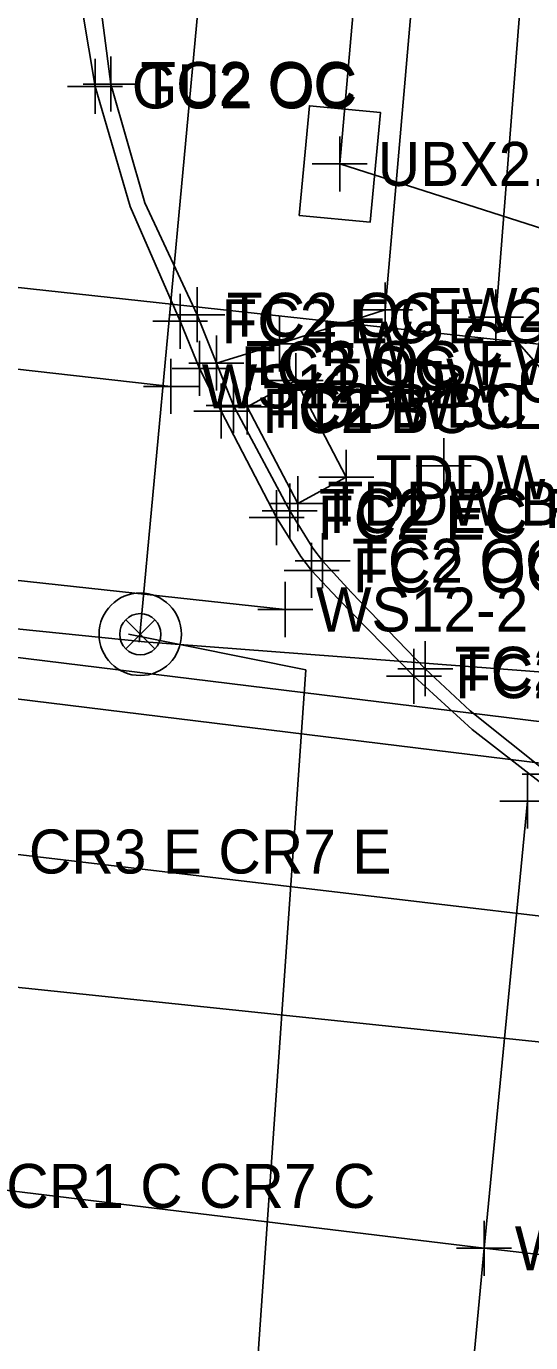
# Model space of a CAD drawing. Extents: x 1363693 to 1365209, y 422201 to 424153.
# Drawn here: x 1364260.16 to 1364278.52, y 423108.72 to 423156.57 of the extents above; entities that cross this region are included whole.
import ezdxf

# ---------------------------------------------------------------- set-up
doc = ezdxf.new("R2010")
doc.units = 0
for name, color, linetype in [('BASELINE-CL-RW', 7, 'Continuous'), ('DR_X_Cells', 7, 'Continuous'), ('DR_X_Storm_Sewer', 7, 'Continuous'), ('O-ALGN-BASELINE-WERK-CL-RW', 7, 'Continuous'), ('O-ALGN-TEXT-BASELINE-WERK-CL-RW', 7, 'Continuous'), ('OWNERS', 7, 'Continuous'), ('PM_X_Channelizing_Line', 7, 'Continuous'), ('PM_X_Crosswalk', 7, 'Continuous'), ('PV_P_Curb_Ramp', 7, 'Continuous'), ('RD_X_Misc_Items', 7, 'Continuous'), ('SV_X_Original_Ground', 7, 'Continuous'), ('SV_X_Shot_Marker', 7, 'Continuous'), ('UT_X_Sanitary_Line', 7, 'Continuous'), ('UT_X_Telecom', 7, 'Continuous'), ('UT_X_Unknown_Cells', 7, 'Continuous'), ('UT_X_Water', 7, 'Continuous'), ('UT_X_Water_Cells', 7, 'Continuous')]:
    doc.layers.add(name, color=color, linetype=linetype)

msp = doc.modelspace()

# ---------------------------------------------------------------- linework, layer by layer
at = {"layer": 'BASELINE-CL-RW'}
msp.add_line((1364269.75, 423138.952), (1364267.706, 423142.781), dxfattribs=at)
msp.add_line((1364269.75, 423138.952), (1364267.706, 423142.781), dxfattribs=at)
for points in [[(1364267.706, 423142.781), (1364267.082, 423144.327), (1364267.082, 423144.327), (1364266.388, 423146.082), (1364264.482, 423150.153), (1364263.239, 423154.472), (1364263.239, 423154.472), (1364262.707, 423158.575), (1364262.774, 423162.712), (1364262.774, 423162.712), (1364264.815, 423188.013)], [(1364280.185, 423128.678), (1364279.204, 423129.379), (1364276.322, 423131.689), (1364276.322, 423131.689), (1364274.681, 423133.216), (1364274.681, 423133.216), (1364271.987, 423136.004), (1364271.987, 423136.004), (1364270.945, 423137.141), (1364270.945, 423137.141), (1364270.595, 423137.599), (1364270.595, 423137.599), (1364269.75, 423138.952), (1364269.75, 423138.952)]]:
    msp.add_lwpolyline(points, dxfattribs=at)
at = {"layer": 'DR_X_Cells'}
msp.add_lwpolyline([(1364270.092, 423149.697), (1364272.681, 423149.454), (1364273.054, 423153.437), (1364270.465, 423153.68)], close=True, dxfattribs=at)
at = {"layer": 'DR_X_Storm_Sewer'}
for points in [[(1364396.704, 423122.381), (1364292.466, 423129.632), (1364116.736, 423151.168)], [(1364116.553, 423149.679), (1364292.322, 423128.138), (1364396.6, 423120.885)]]:
    msp.add_lwpolyline(points, dxfattribs=at)
at = {"layer": 'O-ALGN-BASELINE-WERK-CL-RW'}
for points in [[(1363946.375, 423147.199), (1363971.317, 423144.667), (1363995.58, 423142.128), (1364021.135, 423139.461), (1364045.823, 423136.819), (1364070.743, 423134.279), (1364095.743, 423131.549), (1364120.337, 423128.876), (1364145.279, 423126.289), (1364170.549, 423123.503), (1364184.679, 423122.2), (1364194.698, 423121.631), (1364223.029, 423118.455), (1364241.587, 423116.486), (1364258.097, 423114.418), (1364276.821, 423112.152), (1364285.05, 423111.214), (1364289.541, 423110.849), (1364295.586, 423110.248), (1364319.585, 423107.658), (1364345.02, 423104.847), (1364369.674, 423102.16)], [(1364184.826, 423134.603), (1364224.316, 423130.683), (1364242.388, 423128.438), (1364258.919, 423126.573), (1364295.558, 423122.265)]]:
    msp.add_lwpolyline(points, dxfattribs=at)
at = {"layer": 'O-ALGN-TEXT-BASELINE-WERK-CL-RW'}
for points in [[(1364267.082, 423144.327), (1364269.373, 423145.027), (1364273.22, 423146.258), (1364274.556, 423161.646), (1364277.041, 423186.453)], [(1364321.549, 423126.841), (1364296.522, 423129.399), (1364291.593, 423129.917), (1364288.303, 423133.628), (1364283.795, 423138.603), (1364279.64, 423143.27), (1364277.256, 423145.997), (1364278.44, 423161.186), (1364280.967, 423186.048)]]:
    msp.add_lwpolyline(points, dxfattribs=at)
at = {"layer": 'OWNERS'}
for points in [[(1364265.763, 423145.848), (1364263.949, 423150.02), (1364262.666, 423154.384), (1364262.666, 423154.384), (1364261.973, 423158.501), (1364261.754, 423162.67), (1364261.754, 423162.67), (1364263.974, 423188.104)], [(1364279.856, 423128.323), (1364276.387, 423131.012), (1364276.387, 423131.012), (1364274.27, 423132.945), (1364274.27, 423132.945), (1364271.497, 423135.772), (1364271.497, 423135.772), (1364270.548, 423136.79), (1364270.548, 423136.79), (1364270.16, 423137.291), (1364270.16, 423137.291), (1364269.273, 423138.714), (1364269.273, 423138.714), (1364267.258, 423142.583), (1364266.468, 423144.132), (1364266.468, 423144.132), (1364265.763, 423145.848), (1364265.763, 423145.848)]]:
    msp.add_lwpolyline(points, dxfattribs=at)
at = {"layer": 'PM_X_Channelizing_Line'}
for p, q in [((1364265.429, 423143.48), (1364248.32, 423145.383)), ((1364269.587, 423135.37), (1364247.655, 423137.745)), ((1364278.401, 423128.407), (1364276.821, 423112.152)), ((1364276.821, 423112.152), (1364275.788, 423101.018))]:
    msp.add_line(p, q, dxfattribs=at)
at = {"layer": 'PM_X_Crosswalk'}
for p, q in [((1364265.429, 423143.48), (1364248.32, 423145.383)), ((1364269.587, 423135.37), (1364247.655, 423137.745)), ((1364278.401, 423128.407), (1364276.821, 423112.152)), ((1364276.821, 423112.152), (1364275.788, 423101.018))]:
    msp.add_line(p, q, dxfattribs=at)
at = {"layer": 'PV_P_Curb_Ramp'}
for p, q in [((1364269.97, 423143.692), (1364268.205, 423142.733)), ((1364271.806, 423140.18), (1364269.97, 423143.692)), ((1364268.205, 423142.733), (1364270.051, 423139.222)), ((1364270.051, 423139.222), (1364271.806, 423140.18))]:
    msp.add_line(p, q, dxfattribs=at)
at = {"layer": 'RD_X_Misc_Items'}
for p, q in [((1364269.97, 423143.692), (1364268.205, 423142.733)), ((1364271.806, 423140.18), (1364269.97, 423143.692)), ((1364268.205, 423142.733), (1364270.051, 423139.222)), ((1364270.051, 423139.222), (1364271.806, 423140.18))]:
    msp.add_line(p, q, dxfattribs=at)
at = {"layer": 'SV_X_Original_Ground'}
for p, q in [((1364271.573, 423150.567), (1364271.573, 423152.567)), ((1364270.573, 423151.567), (1364272.573, 423151.567)), ((1364269.97, 423142.692), (1364269.97, 423144.692)), ((1364265.429, 423142.48), (1364265.429, 423144.48)), ((1364268.205, 423141.733), (1364268.205, 423143.733)), ((1364268.97, 423143.692), (1364270.97, 423143.692)), ((1364264.429, 423143.48), (1364266.429, 423143.48)), ((1364267.205, 423142.733), (1364269.205, 423142.733)), ((1364271.806, 423139.18), (1364271.806, 423141.18)), ((1364275.355, 423139.593), (1364275.355, 423141.593)), ((1364270.051, 423138.222), (1364270.051, 423140.222)), ((1364274.355, 423140.593), (1364276.355, 423140.593)), ((1364270.806, 423140.18), (1364272.806, 423140.18)), ((1364269.051, 423139.222), (1364271.051, 423139.222)), ((1364269.587, 423134.37), (1364269.587, 423136.37)), ((1364268.587, 423135.37), (1364270.587, 423135.37)), ((1364278.401, 423127.407), (1364278.401, 423129.407)), ((1364277.401, 423128.407), (1364279.401, 423128.407)), ((1364276.821, 423111.152), (1364276.821, 423113.152)), ((1364275.821, 423112.152), (1364277.821, 423112.152))]:
    msp.add_line(p, q, dxfattribs=at)
at = {"layer": 'SV_X_Shot_Marker'}
for p, q in [((1364262.666, 423153.384), (1364262.666, 423155.384)), ((1364263.239, 423153.472), (1364263.239, 423155.472)), ((1364261.666, 423154.384), (1364263.666, 423154.384)), ((1364262.239, 423154.472), (1364264.239, 423154.472)), ((1364266.388, 423145.082), (1364266.388, 423147.082)), ((1364273.22, 423145.258), (1364273.22, 423147.258)), ((1364277.256, 423144.997), (1364277.256, 423146.997)), ((1364265.763, 423144.848), (1364265.763, 423146.848)), ((1364265.388, 423146.082), (1364267.388, 423146.082)), ((1364269.373, 423144.027), (1364269.373, 423146.027)), ((1364272.22, 423146.258), (1364274.22, 423146.258)), ((1364276.256, 423145.997), (1364278.256, 423145.997)), ((1364264.763, 423145.848), (1364266.763, 423145.848)), ((1364266.468, 423143.132), (1364266.468, 423145.132)), ((1364267.082, 423143.327), (1364267.082, 423145.327)), ((1364268.373, 423145.027), (1364270.373, 423145.027)), ((1364265.468, 423144.132), (1364267.468, 423144.132)), ((1364266.082, 423144.327), (1364268.082, 423144.327)), ((1364267.258, 423141.583), (1364267.258, 423143.583)), ((1364267.706, 423141.781), (1364267.706, 423143.781)), ((1364266.706, 423142.781), (1364268.706, 423142.781)), ((1364266.258, 423142.583), (1364268.258, 423142.583)), ((1364269.75, 423137.952), (1364269.75, 423139.952)), ((1364269.273, 423137.714), (1364269.273, 423139.714)), ((1364268.75, 423138.952), (1364270.75, 423138.952)), ((1364268.273, 423138.714), (1364270.273, 423138.714)), ((1364270.945, 423136.141), (1364270.945, 423138.141)), ((1364270.548, 423135.79), (1364270.548, 423137.79)), ((1364269.945, 423137.141), (1364271.945, 423137.141)), ((1364269.548, 423136.79), (1364271.548, 423136.79)), ((1364274.681, 423132.216), (1364274.681, 423134.216)), ((1364274.27, 423131.945), (1364274.27, 423133.945)), ((1364273.681, 423133.216), (1364275.681, 423133.216)), ((1364273.27, 423132.945), (1364275.27, 423132.945)), ((1364278.204, 423129.379), (1364280.204, 423129.379))]:
    msp.add_line(p, q, dxfattribs=at)
at = {"layer": 'UT_X_Sanitary_Line'}
msp.add_lwpolyline([(1364693.403, 423102.755), (1364519.502, 423118.915), (1364254.219, 423147.686), (1364120.797, 423178.489), (1364080.299, 423181.531), (1364078.775, 423157.716), (1364068.834, 423074.38), (1364132.412, 423042.257), (1364111.643, 422924.766), (1364032.031, 422957.358)], dxfattribs=at)
at = {"layer": 'UT_X_Telecom'}
msp.add_lwpolyline([(1364331.133, 423132.499), (1364271.573, 423151.567), (1364307.701, 423558.666)], dxfattribs=at)
at = {"layer": 'UT_X_Unknown_Cells'}
msp.add_lwpolyline([(1364270.092, 423149.697), (1364272.681, 423149.454), (1364273.054, 423153.437), (1364270.465, 423153.68)], close=True, dxfattribs=at)
at = {"layer": 'UT_X_Water'}
for points in [[(1364264.276, 423134.188), (1364290.904, 423420.252), (1364296.496, 423480.942), (1364304.106, 423560.043)], [(1363797.978, 423165.496), (1364047.142, 423141.995), (1364047.135, 423142.005), (1364251.213, 423122.543), (1364692.365, 423076.33)], [(1364199.274, 423140.77), (1364264.462, 423134.201), (1364302.919, 423131.268), (1364302.919, 423124.149), (1364488.328, 423104.035), (1364526.667, 423100.332), (1364656.437, 423088.194), (1364694.224, 423084.44)], [(1364263.889, 423134.469), (1364270.338, 423133.178), (1364266, 423070.885), (1364241.238, 422967.415), (1364211.801, 422898.599), (1364139.416, 422765.962), (1364094.46, 422690.2)]]:
    msp.add_lwpolyline(points, dxfattribs=at)
at = {"layer": 'UT_X_Water_Cells'}
for p, q in [((1364263.782, 423133.94), (1364264.842, 423135)), ((1364263.782, 423135), (1364264.842, 423133.94))]:
    msp.add_line(p, q, dxfattribs=at)
for radius in [1.5, 0.75]:
    msp.add_circle((1364264.312, 423134.47), radius, dxfattribs=at)

# ---------------------------------------------------------------- texts
at = {"layer": 'SV_X_Original_Ground'}
for s, p in [('UBX2.6X4BROADBANDCHANNELL', (1364272.951, 423150.767)), ('TDDW C', (1364271.041, 423142.892)), ('WS12-1 B', (1364266.548, 423142.68)), ('TDDW CLS', (1364269.276, 423141.933)), ('TDDW C', (1364272.877, 423139.38)), ('TDDW B', (1364271.122, 423138.422)), ('WS12-2 B', (1364270.706, 423134.57)), ('CR3 E CR7 E', (1364260.256, 423125.773)), ('CR1 C CR7 C', (1364259.434, 423113.618)), ('WS12-1 C CR1 C', (1364277.94, 423111.352))]:
    msp.add_text(s, height=1.6, dxfattribs=at).set_placement(p)
at = {"layer": 'SV_X_Shot_Marker'}
for s, p in [('GU2 OC', (1364264.003, 423153.584)), ('TC2 OC', (1364264.31, 423153.672)), ('TC2 OC', (1364267.459, 423145.282)), ('FW2 C', (1364274.72, 423145.458)), ('FC2 EC E GU2 B BC', (1364267.263, 423145.048)), ('FW2 C', (1364270.873, 423144.227)), ('TC2 OC FW2 B', (1364268.153, 423143.527)), ('FC2 OC', (1364267.968, 423143.332)), ('TC2 B BC DC E', (1364268.777, 423141.981)), ('FC2 BC', (1364268.758, 423141.783)), ('TC2 EC E DC B', (1364270.821, 423138.152)), ('FC2 EC', (1364270.773, 423137.914)), ('TC2 OC', (1364272.016, 423136.341)), ('FC2 OC', (1364272.048, 423135.99)), ('TC2 OC', (1364275.752, 423132.416)), ('FC2 OC', (1364275.77, 423132.145))]:
    msp.add_text(s, height=1.6, dxfattribs=at).set_placement(p)

doc.saveas('drawing.dxf')
